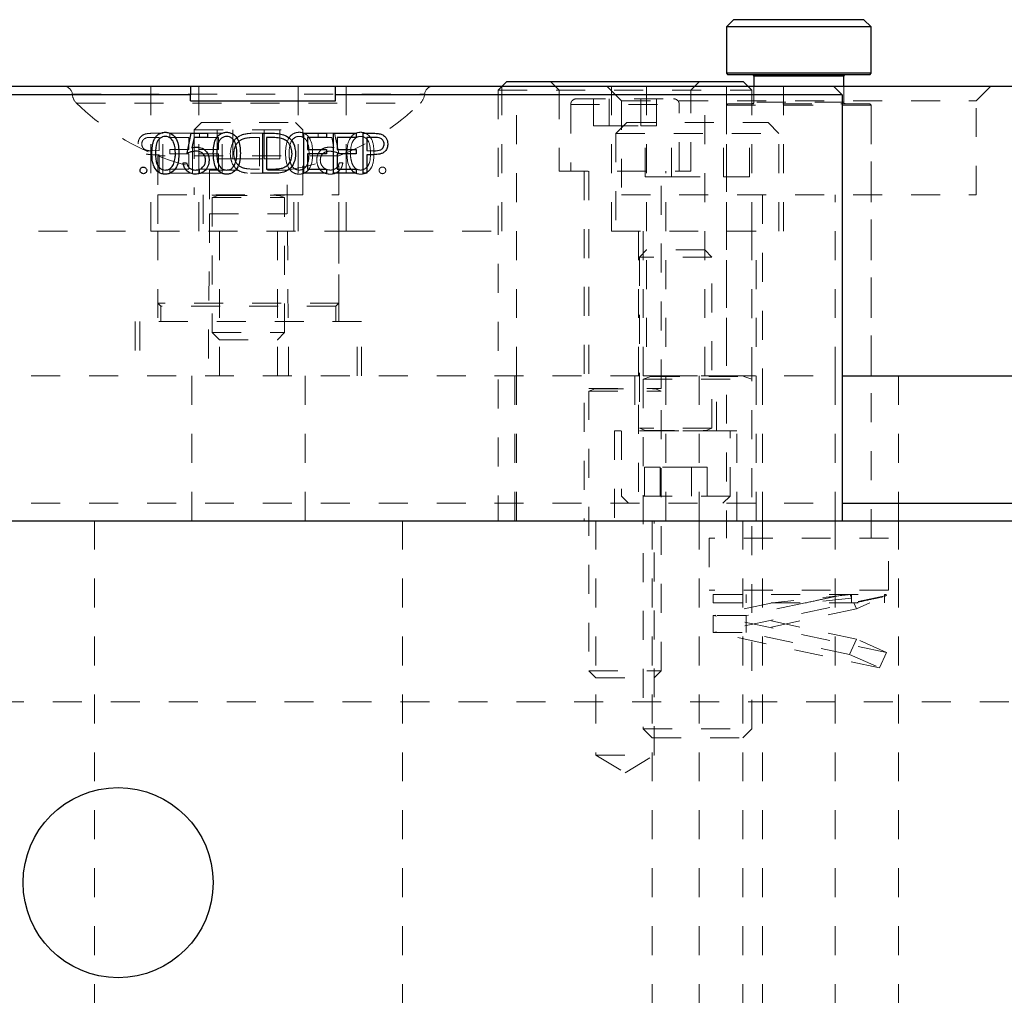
# Model space of a CAD drawing. Header units: inches. Extents: x 220 to 877, y 4 to 174.
# Tile 303 of 656: x 413.59 to 416.99, y 134.32 to 137.69. Entities that reach past the tile are written whole.
import ezdxf

# ---------------------------------------------------------------- set-up
doc = ezdxf.new("R2010")
doc.units = ezdxf.units.IN
doc.header["$LTSCALE"] = 0.5
doc.header["$MEASUREMENT"] = 0
doc.linetypes.add('HIDDEN', pattern=[0.225, 0.15, -0.075])
for name, color, linetype in [('DIE-M-S', 8, 'Continuous'), ('DIE-M-S2', 1, 'Continuous'), ('DIE-M-S3', 8, 'Continuous'), ('DSS-M-S', 53, 'Continuous'), ('SVD-M-S', 8, 'Continuous')]:
    doc.layers.add(name, color=color, linetype=linetype)

msp = doc.modelspace()

# ---------------------------------------------------------------- linework, layer by layer
at = {"layer": 'DIE-M-S', "linetype": 'HIDDEN', "lineweight": 18}
for p, q in [((414.04614, 137.46072), (414.04614, 136.96072)), ((414.21261, 137.46072), (414.21261, 136.96072)), ((414.55468, 136.96072), (414.55468, 137.46072)), ((414.72114, 136.96072), (414.72114, 137.46072)), ((415.30864, 136.46072), (415.30864, 137.46072)), ((415.62114, 137.46072), (415.67114, 137.41072)), ((415.75814, 137.46072), (415.75814, 136.46072)), ((415.95914, 136.46072), (415.95914, 137.46072)), ((416.03364, 137.46072), (416.03364, 136.46072)), ((416.53364, 136.46072), (416.53364, 137.46072)), ((416.89614, 137.41072), (416.94614, 137.46072)), ((415.67114, 137.41072), (416.89614, 137.41072)), ((415.67114, 137.41072), (415.67114, 137.08572)), ((416.89614, 137.08572), (416.89614, 137.41072)), ((415.67114, 137.08572), (416.89614, 137.08572)), ((416.15864, 137.08572), (416.15864, 136.46072)), ((416.40864, 136.46072), (416.40864, 137.08572)), ((414.04614, 136.96072), (414.72114, 136.96072)), ((414.28314, 136.96072), (414.28314, 136.46072)), ((414.48414, 136.46072), (414.48414, 136.96072)), ((412.43364, 136.46072), (416.43364, 136.46072))]:
    msp.add_line(p, q, dxfattribs=at)
at = {"layer": 'DIE-M-S', "linetype": 'Continuous', "lineweight": 25}
for p, q in [((414.18364, 137.46072), (414.68364, 137.46072)), ((416.40364, 137.46072), (418.9403, 137.46072)), ((416.43364, 136.46072), (418.96648, 136.46072))]:
    msp.add_line(p, q, dxfattribs=at)
at = {"layer": 'DIE-M-S2', "linetype": 'HIDDEN', "lineweight": 18}
for p, q in [((415.25864, 136.96072), (415.25864, 137.46072)), ((413.77553, 137.43336), (414.98998, 137.43336)), ((413.79044, 137.40195), (414.97511, 137.40195)), ((414.69614, 137.22025), (414.07114, 137.22025)), ((414.69614, 137.22025), (414.07114, 137.22025)), ((414.07114, 137.22025), (414.07114, 137.08572)), ((414.07114, 137.22025), (414.07114, 137.08572)), ((414.69614, 137.08572), (414.69614, 137.22025)), ((414.69614, 137.08572), (414.69614, 137.22025)), ((414.24964, 137.17135), (414.51764, 137.17135)), ((414.24964, 137.17135), (414.24964, 137.02072)), ((414.51764, 137.02072), (414.51764, 137.17135)), ((414.24964, 137.02072), (414.24486, 136.46072)), ((414.24964, 137.02072), (414.51582, 137.02072)), ((414.52242, 136.46072), (414.51764, 137.02072)), ((413.45864, 136.96072), (414.04614, 136.96072)), ((414.07114, 136.96072), (414.07114, 136.71139)), ((414.07114, 136.96072), (414.07114, 136.64872)), ((414.69614, 136.71139), (414.69614, 136.96072)), ((414.69614, 136.64872), (414.69614, 136.96072)), ((414.72114, 136.96072), (415.30864, 136.96072)), ((415.30864, 136.46072), (415.30864, 136.96072)), ((414.69614, 136.71139), (414.07114, 136.71139)), ((414.07114, 136.71139), (414.08156, 136.70097)), ((414.68573, 136.70097), (414.08156, 136.70097)), ((414.08156, 136.70097), (414.08156, 136.64872)), ((414.68573, 136.70097), (414.69614, 136.71139)), ((414.68573, 136.64872), (414.68573, 136.70097)), ((414.77427, 136.64872), (413.99302, 136.64872)), ((413.99302, 136.64872), (413.99302, 136.46072)), ((414.00864, 136.64872), (414.00864, 136.46072)), ((414.75864, 136.46072), (414.75864, 136.64872)), ((414.77427, 136.46072), (414.77427, 136.64872))]:
    msp.add_line(p, q, dxfattribs=at)
for centre, radius, start, end in [((413.74564, 137.43072), 0.03, 5.04418, 90), ((415.02164, 137.43072), 0.03, 90, 174.95582), ((413.82533, 137.43776), 0.05, 185.04418, 225.74225), ((414.38364, 138.01072), 0.85, 225.74225, 248.42942), ((414.38364, 138.01072), 0.85, 291.57058, 314.25775), ((414.94195, 137.43776), 0.05, 314.25775, 354.95582), ((414.38364, 138.01072), 0.85, 248.42942, 260.92965), ((414.38364, 138.01072), 0.85, 279.07035, 291.57058)]:
    msp.add_arc(centre, radius, start, end, dxfattribs=at)
at = {"layer": 'DIE-M-S3', "linetype": 'Continuous', "lineweight": 25}
for p, q in [((416.05864, 137.69072), (416.03364, 137.66572)), ((416.50864, 137.69072), (416.05864, 137.69072)), ((416.53364, 137.66572), (416.50864, 137.69072)), ((416.03364, 137.66572), (416.03364, 137.50572)), ((416.53364, 137.66572), (416.03364, 137.66572)), ((416.53364, 137.50572), (416.53364, 137.66572)), ((416.03364, 137.50572), (416.03864, 137.50072)), ((416.53364, 137.50572), (416.03364, 137.50572)), ((416.52864, 137.50072), (416.53364, 137.50572)), ((415.27614, 137.47772), (415.25914, 137.46072)), ((415.27614, 137.47772), (416.09114, 137.47772)), ((416.52864, 137.50072), (416.03864, 137.50072)), ((416.10814, 137.46072), (416.09114, 137.47772)), ((416.12864, 137.49572), (416.12864, 137.46072)), ((416.43864, 137.49572), (416.12864, 137.49572)), ((416.43864, 137.46072), (416.43864, 137.49572)), ((416.43364, 136.46072), (418.96648, 136.46072))]:
    msp.add_line(p, q, dxfattribs=at)
at = {"layer": 'DIE-M-S3', "linetype": 'HIDDEN', "lineweight": 18}
for p, q in [((415.42677, 137.47772), (415.45677, 137.44772)), ((415.91051, 137.44772), (415.94051, 137.47772)), ((416.12864, 137.49572), (416.43864, 137.49572)), ((415.25914, 137.46072), (415.24614, 137.44772)), ((415.24614, 137.44772), (416.12114, 137.44772)), ((415.24614, 137.44772), (415.24614, 135.96072)), ((415.45677, 137.44772), (415.45677, 137.16772)), ((415.91051, 137.16772), (415.91051, 137.44772)), ((416.12114, 137.44772), (416.10814, 137.46072)), ((416.12114, 136.96072), (416.12114, 137.44772)), ((416.12864, 137.46072), (416.12864, 137.40572)), ((416.43864, 137.40572), (416.43864, 137.46072)), ((415.51583, 137.41772), (415.85146, 137.41772)), ((415.57539, 137.32397), (415.57539, 137.41772)), ((415.62952, 137.32397), (415.62952, 137.41772)), ((415.73777, 137.32397), (415.73777, 137.41772)), ((415.7919, 137.32397), (415.7919, 137.41772)), ((416.03864, 137.40072), (416.03364, 137.39572)), ((416.52864, 137.40072), (416.03864, 137.40072)), ((416.43864, 137.40572), (416.12864, 137.40572)), ((416.53364, 137.39572), (416.52864, 137.40072)), ((415.49614, 137.39804), (415.8694, 137.39804)), ((415.49614, 137.39804), (415.49614, 137.16772)), ((415.87114, 137.16772), (415.87114, 137.39804)), ((416.53364, 137.39572), (416.03364, 137.39572)), ((416.03364, 137.39572), (416.03364, 135.90072)), ((416.53364, 135.90072), (416.53364, 137.39572)), ((415.57539, 137.32397), (415.62952, 137.32397)), ((415.62952, 137.32397), (415.73777, 137.32397)), ((415.73777, 137.32397), (415.7919, 137.32397)), ((415.45677, 137.16772), (415.91051, 137.16772)), ((415.54314, 137.16772), (415.54314, 135.96072)), ((415.55864, 137.16772), (415.55864, 136.41733)), ((415.80864, 136.41733), (415.80864, 137.16772)), ((415.82414, 135.96072), (415.82414, 137.16772)), ((412.43364, 136.46072), (416.43364, 136.46072)), ((414.18834, 136.46072), (414.18834, 135.96072)), ((414.57894, 135.96072), (414.57894, 136.46072)), ((415.30364, 135.96072), (415.30364, 136.46072)), ((415.30864, 135.96072), (415.30864, 136.46072)), ((415.71814, 136.46072), (415.71814, 136.27072)), ((415.93989, 136.46072), (415.93989, 135.96072)), ((415.99914, 136.27072), (415.99914, 136.46072)), ((416.12114, 136.44896), (416.12114, 136.46033)), ((416.15864, 136.46072), (416.15864, 135.96072)), ((416.40864, 135.96072), (416.40864, 136.46072)), ((416.62739, 135.96072), (416.62739, 136.46072)), ((415.55864, 136.41733), (415.80864, 136.41733)), ((415.57895, 136.4158), (415.55864, 136.40841)), ((415.57895, 136.4158), (415.78656, 136.4158)), ((415.80864, 136.40841), (415.78834, 136.4158)), ((415.55864, 136.40841), (415.80864, 136.40841)), ((415.55864, 136.40841), (415.55864, 135.44222)), ((415.80864, 135.44222), (415.80864, 136.40841)), ((416.06964, 136.27072), (415.64764, 136.27072)), ((415.64764, 136.27072), (415.64764, 135.96072)), ((416.06964, 135.96072), (416.06964, 136.27072)), ((416.59364, 135.90072), (415.97364, 135.90072)), ((415.97364, 135.90072), (415.97364, 135.72072)), ((416.59364, 135.72072), (416.59364, 135.90072)), ((416.59364, 135.72072), (415.97364, 135.72072)), ((415.55864, 135.44222), (415.80864, 135.44222)), ((415.55864, 135.44222), (415.58314, 135.41772)), ((415.78414, 135.41772), (415.80864, 135.44222)), ((415.58314, 135.41772), (415.78414, 135.41772))]:
    msp.add_line(p, q, dxfattribs=at)
at = {"layer": 'DIE-M-S3', "linetype": 'Continuous', "lineweight": 25}
for centre, start, end in [((416.12364, 137.49572), 0, 90), ((416.44364, 137.49572), 90, 180)]:
    msp.add_arc(centre, 0.005, start, end, dxfattribs=at)
at = {"layer": 'DIE-M-S3', "linetype": 'HIDDEN', "lineweight": 18}
for centre, radius, start, end in [((415.51583, 137.39804), 0.01969, 90, 180), ((415.85146, 137.39804), 0.01969, 0, 90), ((416.12364, 137.40572), 0.005, 270, 0), ((416.44364, 137.40572), 0.005, 180, 270), ((415.57868, 136.41654), 0.000787, 290, 90), ((415.78861, 136.41654), 0.000787, 90, 250)]:
    msp.add_arc(centre, radius, start, end, dxfattribs=at)
at = {"layer": 'DSS-M-S', "linetype": 'Continuous', "lineweight": 25}
for p, q in [((412.46364, 137.46072), (414.18364, 137.46072)), ((414.18364, 137.46072), (414.18364, 137.43072)), ((414.68364, 137.46072), (416.40364, 137.46072)), ((414.68364, 137.43072), (414.68364, 137.46072)), ((416.40364, 137.46072), (416.43364, 137.43072)), ((414.18364, 137.43072), (412.43364, 137.43072)), ((414.18364, 137.41072), (414.18364, 137.43072)), ((414.18364, 137.41072), (414.68364, 137.41072)), ((416.43364, 137.43072), (414.68364, 137.43072)), ((414.68364, 137.41072), (414.68364, 137.43072)), ((416.43364, 137.43072), (416.43364, 135.96072)), ((414.17207, 137.22962), (414.1862, 137.29852)), ((414.1862, 137.29852), (414.24273, 137.29852)), ((414.24273, 137.29852), (414.24273, 137.28439)), ((414.43353, 137.29852), (414.46135, 137.29852)), ((414.43353, 137.16072), (414.43353, 137.29852)), ((414.57486, 137.29852), (414.65259, 137.29852)), ((414.57486, 137.16072), (414.57486, 137.29852)), ((414.65259, 137.29852), (414.65259, 137.28439)), ((414.67732, 137.29852), (414.75505, 137.29852)), ((414.67732, 137.16072), (414.67732, 137.29852)), ((414.75505, 137.29852), (414.75505, 137.28439)), ((414.77978, 137.29852), (414.80681, 137.29852)), ((414.77978, 137.16072), (414.77978, 137.29852)), ((414.19586, 137.28439), (414.18844, 137.24814)), ((414.24273, 137.28439), (414.19586, 137.28439)), ((414.45558, 137.28439), (414.44589, 137.28439)), ((414.44589, 137.28439), (414.44589, 137.17486)), ((414.58722, 137.28439), (414.58722, 137.24199)), ((414.65259, 137.28439), (414.58722, 137.28439)), ((414.68969, 137.28439), (414.68969, 137.24199)), ((414.75505, 137.28439), (414.68969, 137.28439)), ((414.81735, 137.28439), (414.79215, 137.28439)), ((414.79215, 137.28439), (414.79215, 137.23845)), ((414.58722, 137.24199), (414.65259, 137.24199)), ((414.65259, 137.24199), (414.65259, 137.22785)), ((414.68969, 137.24199), (414.75505, 137.24199)), ((414.75505, 137.24199), (414.75505, 137.22785)), ((414.79215, 137.23845), (414.81627, 137.23815)), ((414.15794, 137.19606), (414.1703, 137.19606)), ((414.58722, 137.22785), (414.58722, 137.17486)), ((414.65259, 137.22785), (414.58722, 137.22785)), ((414.68969, 137.22785), (414.68969, 137.17486)), ((414.75505, 137.22785), (414.68969, 137.22785)), ((414.79215, 137.22432), (414.79215, 137.16072)), ((414.802, 137.22432), (414.79215, 137.22432)), ((414.44589, 137.17486), (414.46171, 137.17486)), ((414.58722, 137.17486), (414.65259, 137.17486)), ((414.65259, 137.17486), (414.65259, 137.16072)), ((414.68969, 137.17486), (414.75505, 137.17486)), ((414.75505, 137.17486), (414.75505, 137.16072)), ((414.47623, 137.16072), (414.43353, 137.16072)), ((414.65259, 137.16072), (414.57486, 137.16072)), ((414.75505, 137.16072), (414.67732, 137.16072)), ((414.79215, 137.16072), (414.77978, 137.16072)), ((416.43364, 136.02072), (418.978, 136.02072)), ((405.93364, 135.96072), (439.43364, 135.96072))]:
    msp.add_line(p, q, dxfattribs=at)
at = {"layer": 'DSS-M-S', "linetype": 'HIDDEN', "lineweight": 18}
for p, q in [((415.63674, 137.46072), (415.63674, 136.96072)), ((416.23054, 136.96072), (416.23054, 137.46072)), ((414.0875, 137.29852), (414.06048, 137.29852)), ((414.0875, 137.16072), (414.0875, 137.29852)), ((414.11224, 137.29852), (414.11224, 137.28439)), ((414.1862, 137.29852), (414.11224, 137.29852)), ((414.18997, 137.16072), (414.18997, 137.29852)), ((414.2147, 137.29852), (414.2147, 137.28439)), ((414.29243, 137.29852), (414.24273, 137.29852)), ((414.29243, 137.16072), (414.29243, 137.29852)), ((414.43353, 137.29852), (414.40593, 137.29852)), ((414.43376, 137.16072), (414.43376, 137.29852)), ((414.62455, 137.29852), (414.62455, 137.28439)), ((414.67732, 137.29852), (414.65259, 137.29852)), ((414.69522, 137.22962), (414.68108, 137.29852)), ((414.04994, 137.28439), (414.07514, 137.28439)), ((414.07514, 137.28439), (414.07514, 137.23845)), ((414.11224, 137.28439), (414.1776, 137.28439)), ((414.1776, 137.28439), (414.1776, 137.24199)), ((414.24273, 137.28439), (414.28006, 137.28439)), ((414.28006, 137.28439), (414.28006, 137.24199)), ((414.4117, 137.28439), (414.42139, 137.28439)), ((414.42139, 137.28439), (414.42139, 137.17486)), ((414.65259, 137.28439), (414.67142, 137.28439)), ((414.67142, 137.28439), (414.67885, 137.24814)), ((414.07514, 137.23845), (414.05101, 137.23815)), ((414.1776, 137.24199), (414.11224, 137.24199)), ((414.11224, 137.24199), (414.11224, 137.22785)), ((414.28006, 137.24199), (414.2147, 137.24199)), ((414.06528, 137.22432), (414.07514, 137.22432)), ((414.07514, 137.22432), (414.07514, 137.16072)), ((414.11224, 137.22785), (414.1776, 137.22785)), ((414.1776, 137.22785), (414.1776, 137.17486)), ((414.2147, 137.22785), (414.28006, 137.22785)), ((414.28006, 137.22785), (414.28006, 137.17486)), ((414.70935, 137.19606), (414.69698, 137.19606)), ((414.1776, 137.17486), (414.11224, 137.17486)), ((414.11224, 137.17486), (414.11224, 137.16072)), ((414.28006, 137.17486), (414.2147, 137.17486)), ((414.2147, 137.17486), (414.2147, 137.16072)), ((414.42139, 137.17486), (414.40558, 137.17486)), ((414.11224, 137.16072), (414.18997, 137.16072)), ((414.2147, 137.16072), (414.29243, 137.16072)), ((414.39106, 137.16072), (414.43353, 137.16072)), ((415.63674, 136.96072), (416.23054, 136.96072)), ((415.73064, 136.96072), (415.73064, 135.96072)), ((416.13664, 135.96072), (416.13664, 136.96072)), ((412.43364, 136.02072), (416.43364, 136.02072)), ((413.85239, 135.96072), (413.85239, 133.46072)), ((414.91489, 133.46072), (414.91489, 135.96072)), ((415.58314, 135.96072), (415.58314, 135.15072)), ((415.77739, 135.96072), (415.77739, 133.46072)), ((415.78414, 135.15072), (415.78414, 135.96072)), ((415.93989, 135.96072), (415.93989, 133.46072)), ((416.08989, 133.46072), (416.08989, 135.96072)), ((416.15864, 135.96072), (416.15864, 133.46072)), ((416.40864, 133.46072), (416.40864, 135.96072)), ((416.62739, 133.46072), (416.62739, 135.96072)), ((411.30864, 135.33572), (420.55864, 135.33572)), ((415.58314, 135.15072), (415.78414, 135.15072)), ((415.58314, 135.15072), (415.68364, 135.09034)), ((415.68364, 135.09034), (415.78414, 135.15072))]:
    msp.add_line(p, q, dxfattribs=at)
at = {"layer": 'DSS-M-S', "linetype": 'Continuous', "lineweight": 25}
msp.add_circle((413.93364, 134.71072), 0.3281, dxfattribs=at)
at = {"layer": 'DSS-M-S', "linetype": 'HIDDEN', "lineweight": 18}
for points, knots in [([(414.06048, 137.29852), (414.05459, 137.29854), (414.04408, 137.29857), (414.03367, 137.2971), (414.0291, 137.29645)], [0, 0, 0, 0, 0.5603137, 1, 1, 1, 1]), ([(414.40593, 137.29852), (414.39765, 137.29851), (414.38288, 137.29849), (414.36852, 137.29506), (414.36221, 137.29355)], [0, 0, 0, 0, 0.5604447, 1, 1, 1, 1]), ([(414.55905, 137.30205), (414.55499, 137.30173), (414.54688, 137.30108), (414.5321, 137.29389), (414.51347, 137.2709), (414.51228, 137.2461), (414.51149, 137.22957)], [0, 0, 0, 0, 0.1256001, 0.2511969, 0.5005813, 1, 1, 1, 1]), ([(414.60512, 137.22957), (414.60459, 137.24602), (414.60392, 137.26661), (414.59108, 137.28731), (414.58213, 137.29553), (414.57113, 137.30107), (414.56308, 137.30172), (414.55905, 137.30205)], [0, 0, 0, 0, 0.498702, 0.6241765, 0.7494675, 0.8747453, 1, 1, 1, 1]), ([(414.77104, 137.30205), (414.76699, 137.30173), (414.75887, 137.30108), (414.74409, 137.29389), (414.72547, 137.2709), (414.72428, 137.2461), (414.72348, 137.22957)], [0, 0, 0, 0, 0.1256001, 0.2511969, 0.5005813, 1, 1, 1, 1]), ([(414.81711, 137.22957), (414.81658, 137.24602), (414.81591, 137.26661), (414.80307, 137.28731), (414.79412, 137.29553), (414.78313, 137.30107), (414.77507, 137.30172), (414.77104, 137.30205)], [0, 0, 0, 0, 0.498702, 0.6241765, 0.7494675, 0.8747453, 1, 1, 1, 1]), ([(414.0291, 137.29645), (414.02491, 137.29494), (414.01654, 137.29192), (414.00788, 137.28259), (414.00331, 137.27201), (414.00291, 137.26504), (414.00271, 137.26156)], [0, 0, 0, 0, 0.2797054, 0.5593809, 0.7795086, 1, 1, 1, 1]), ([(414.01507, 137.2615), (414.0157, 137.26546), (414.01664, 137.27141), (414.02171, 137.27762), (414.03144, 137.2846), (414.04172, 137.28448), (414.04994, 137.28439)], [0, 0, 0, 0, 0.2489693, 0.3747291, 0.500383, 1, 1, 1, 1]), ([(414.36221, 137.29355), (414.3552, 137.29015), (414.34117, 137.28335), (414.32412, 137.26012), (414.32199, 137.2401), (414.3207, 137.22788)], [0, 0, 0, 0, 0.2802641, 0.5607148, 1, 1, 1, 1]), ([(414.33306, 137.22791), (414.33351, 137.23436), (414.3344, 137.24724), (414.34295, 137.26348), (414.35513, 137.27508), (414.36461, 137.27871), (414.36936, 137.28052)], [0, 0, 0, 0, 0.2801784, 0.5597646, 0.7797967, 1, 1, 1, 1]), ([(414.36936, 137.28052), (414.3772, 137.2819), (414.39122, 137.28437), (414.40544, 137.28438), (414.4117, 137.28439)], [0, 0, 0, 0, 0.5595421, 1, 1, 1, 1]), ([(414.52386, 137.22962), (414.52437, 137.24242), (414.52513, 137.26158), (414.53803, 137.28052), (414.54917, 137.28692), (414.55548, 137.28759), (414.55864, 137.28792)], [0, 0, 0, 0, 0.5000715, 0.7490206, 0.8745985, 1, 1, 1, 1]), ([(414.55864, 137.28792), (414.56179, 137.2876), (414.56811, 137.28697), (414.57649, 137.28213), (414.58318, 137.27535), (414.5923, 137.25857), (414.59255, 137.24248), (414.59275, 137.22962)], [0, 0, 0, 0, 0.1251388, 0.2504182, 0.3755189, 0.5008471, 1, 1, 1, 1]), ([(414.73585, 137.22962), (414.73636, 137.24242), (414.73712, 137.26158), (414.75002, 137.28052), (414.76117, 137.28692), (414.76748, 137.28759), (414.77063, 137.28792)], [0, 0, 0, 0, 0.50007152, 0.74902056, 0.87459845, 1, 1, 1, 1]), ([(414.77063, 137.28792), (414.77379, 137.2876), (414.78011, 137.28697), (414.78849, 137.28213), (414.79517, 137.27535), (414.80429, 137.25857), (414.80454, 137.24248), (414.80475, 137.22962)], [0, 0, 0, 0, 0.1251388, 0.2504182, 0.3755189, 0.5008471, 1, 1, 1, 1]), ([(414.05101, 137.23815), (414.04262, 137.23812), (414.03211, 137.23808), (414.02194, 137.24498), (414.01664, 137.25131), (414.0157, 137.25743), (414.01507, 137.2615)], [0, 0, 0, 0, 0.4997206, 0.6253498, 0.7510825, 1, 1, 1, 1]), ([(414.66262, 137.25082), (414.65603, 137.25012), (414.64286, 137.24872), (414.62837, 137.23632), (414.6203, 137.22123), (414.6196, 137.21091), (414.61925, 137.20574)], [0, 0, 0, 0, 0.2796881, 0.5590255, 0.7792916, 1, 1, 1, 1]), ([(414.63162, 137.20627), (414.63213, 137.21104), (414.63315, 137.22056), (414.64243, 137.23091), (414.65366, 137.23604), (414.66112, 137.23647), (414.66485, 137.23669)], [0, 0, 0, 0, 0.279539, 0.5586168, 0.7790473, 1, 1, 1, 1]), ([(414.67885, 137.24814), (414.67587, 137.24896), (414.67055, 137.25043), (414.66504, 137.2507), (414.66262, 137.25082)], [0, 0, 0, 0, 0.5600642, 1, 1, 1, 1]), ([(414.66485, 137.23669), (414.67069, 137.23608), (414.68112, 137.235), (414.6909, 137.23127), (414.69522, 137.22962)], [0, 0, 0, 0, 0.5594162, 1, 1, 1, 1]), ([(414.0302, 137.22658), (414.03672, 137.22576), (414.04837, 137.2243), (414.06011, 137.22431), (414.06528, 137.22432)], [0, 0, 0, 0, 0.5596942, 1, 1, 1, 1]), ([(414.3207, 137.22788), (414.3217, 137.21754), (414.32372, 137.19688), (414.34156, 137.17223), (414.36665, 137.16146), (414.3829, 137.16097), (414.39106, 137.16072)], [0, 0, 0, 0, 0.28012401, 0.55924782, 0.77883651, 1, 1, 1, 1]), ([(414.36619, 137.17836), (414.36068, 137.18077), (414.34968, 137.18559), (414.33581, 137.20301), (414.3341, 137.21847), (414.33306, 137.22791)], [0, 0, 0, 0, 0.2805364, 0.5610151, 1, 1, 1, 1]), ([(414.51149, 137.22957), (414.51226, 137.21303), (414.51341, 137.18823), (414.53215, 137.16539), (414.54689, 137.15817), (414.555, 137.15752), (414.55905, 137.15719)], [0, 0, 0, 0, 0.4994065, 0.7487427, 0.8743724, 1, 1, 1, 1]), ([(414.52907, 137.19498), (414.52732, 137.20133), (414.52418, 137.21268), (414.52395, 137.22444), (414.52386, 137.22962)], [0, 0, 0, 0, 0.5595988, 1, 1, 1, 1]), ([(414.59275, 137.22962), (414.59265, 137.21674), (414.5925, 137.19745), (414.57927, 137.17864), (414.56809, 137.17234), (414.56179, 137.17166), (414.55864, 137.17132)], [0, 0, 0, 0, 0.5002912, 0.749086, 0.8746062, 1, 1, 1, 1]), ([(414.55905, 137.15719), (414.56307, 137.15752), (414.57111, 137.15817), (414.58575, 137.16539), (414.60385, 137.18854), (414.60461, 137.21315), (414.60512, 137.22957)], [0, 0, 0, 0, 0.1255507, 0.25109, 0.5002501, 1, 1, 1, 1]), ([(414.61925, 137.20574), (414.62006, 137.1986), (414.62167, 137.18431), (414.63405, 137.16769), (414.65042, 137.15847), (414.66168, 137.15762), (414.66731, 137.15719)], [0, 0, 0, 0, 0.2798641, 0.559271, 0.7794235, 1, 1, 1, 1]), ([(414.66659, 137.17132), (414.66143, 137.17193), (414.6511, 137.17314), (414.63959, 137.18256), (414.63259, 137.19408), (414.63194, 137.20221), (414.63162, 137.20627)], [0, 0, 0, 0, 0.279617, 0.5593571, 0.7795592, 1, 1, 1, 1]), ([(414.69698, 137.19606), (414.69592, 137.19216), (414.69379, 137.18439), (414.68537, 137.17651), (414.676, 137.17213), (414.66973, 137.17159), (414.66659, 137.17132)], [0, 0, 0, 0, 0.2800502, 0.5591657, 0.7795831, 1, 1, 1, 1]), ([(414.66731, 137.15719), (414.67322, 137.15779), (414.68503, 137.159), (414.69838, 137.16955), (414.70664, 137.18241), (414.70845, 137.1915), (414.70935, 137.19606)], [0, 0, 0, 0, 0.2796245, 0.5590192, 0.7793803, 1, 1, 1, 1]), ([(414.72348, 137.22957), (414.72425, 137.21303), (414.72541, 137.18823), (414.74414, 137.16539), (414.75888, 137.15817), (414.76699, 137.15752), (414.77104, 137.15719)], [0, 0, 0, 0, 0.49940654, 0.74874274, 0.87437238, 1, 1, 1, 1]), ([(414.74106, 137.19498), (414.73931, 137.20133), (414.73617, 137.21268), (414.73595, 137.22444), (414.73585, 137.22962)], [0, 0, 0, 0, 0.5595988, 1, 1, 1, 1]), ([(414.80475, 137.22962), (414.80464, 137.21674), (414.80449, 137.19745), (414.79126, 137.17864), (414.78009, 137.17234), (414.77378, 137.17166), (414.77063, 137.17132)], [0, 0, 0, 0, 0.5002912, 0.749086, 0.8746062, 1, 1, 1, 1]), ([(414.77104, 137.15719), (414.77506, 137.15752), (414.78311, 137.15817), (414.79774, 137.16539), (414.81584, 137.18854), (414.8166, 137.21315), (414.81711, 137.22957)], [0, 0, 0, 0, 0.1255507, 0.25109, 0.5002501, 1, 1, 1, 1]), ([(414.40558, 137.17486), (414.39815, 137.17484), (414.38491, 137.1748), (414.3719, 137.17727), (414.36619, 137.17836)], [0, 0, 0, 0, 0.5604262, 1, 1, 1, 1]), ([(414.55864, 137.17132), (414.55487, 137.1718), (414.54734, 137.17274), (414.53571, 137.18061), (414.53159, 137.18953), (414.52907, 137.19498)], [0, 0, 0, 0, 0.2802572, 0.5607811, 1, 1, 1, 1]), ([(414.77063, 137.17132), (414.76686, 137.1718), (414.75933, 137.17274), (414.7477, 137.18061), (414.74358, 137.18953), (414.74106, 137.19498)], [0, 0, 0, 0, 0.2802572, 0.5607811, 1, 1, 1, 1]), ([(414.84626, 137.18192), (414.84456, 137.18173), (414.84117, 137.18134), (414.83745, 137.17818), (414.83509, 137.17445), (414.83488, 137.17178), (414.83478, 137.17044)], [0, 0, 0, 0, 0.27960164, 0.55921202, 0.77947519, 1, 1, 1, 1]), ([(414.83478, 137.17044), (414.83498, 137.16875), (414.83538, 137.16536), (414.83852, 137.16163), (414.84227, 137.15932), (414.84493, 137.15908), (414.84626, 137.15896)], [0, 0, 0, 0, 0.2794691, 0.5593578, 0.7796739, 1, 1, 1, 1]), ([(414.85774, 137.17044), (414.85754, 137.17213), (414.85714, 137.17552), (414.85402, 137.17927), (414.85025, 137.18157), (414.84759, 137.18181), (414.84626, 137.18192)], [0, 0, 0, 0, 0.2795762, 0.5592837, 0.7795524, 1, 1, 1, 1]), ([(414.84626, 137.15896), (414.84795, 137.15917), (414.85133, 137.15958), (414.85507, 137.1627), (414.85737, 137.16645), (414.85762, 137.16911), (414.85774, 137.17044)], [0, 0, 0, 0, 0.2795812, 0.5591432, 0.7795754, 1, 1, 1, 1])]:
    msp.add_open_spline(points, degree=3, knots=knots, dxfattribs=at)
at = {"layer": 'DSS-M-S', "linetype": 'Continuous', "lineweight": 25}
for points, knots in [([(414.05017, 137.22957), (414.05071, 137.24602), (414.05138, 137.26661), (414.06422, 137.28731), (414.07316, 137.29553), (414.08416, 137.30107), (414.09222, 137.30172), (414.09624, 137.30205)], [0, 0, 0, 0, 0.498702, 0.6241765, 0.7494675, 0.8747453, 1, 1, 1, 1]), ([(414.09624, 137.30205), (414.1003, 137.30173), (414.10841, 137.30108), (414.1232, 137.29389), (414.14182, 137.2709), (414.14301, 137.2461), (414.1438, 137.22957)], [0, 0, 0, 0, 0.1256001, 0.2511969, 0.5005813, 1, 1, 1, 1]), ([(414.26217, 137.22957), (414.2627, 137.24602), (414.26337, 137.26661), (414.27621, 137.28731), (414.28515, 137.29553), (414.29615, 137.30107), (414.30421, 137.30172), (414.30824, 137.30205)], [0, 0, 0, 0, 0.498702, 0.6241765, 0.7494675, 0.8747453, 1, 1, 1, 1]), ([(414.30824, 137.30205), (414.31229, 137.30173), (414.3204, 137.30108), (414.33519, 137.29389), (414.35381, 137.2709), (414.355, 137.2461), (414.3558, 137.22957)], [0, 0, 0, 0, 0.1256001, 0.2511969, 0.5005813, 1, 1, 1, 1]), ([(414.46135, 137.29852), (414.46963, 137.29851), (414.48441, 137.29849), (414.49877, 137.29506), (414.50508, 137.29355)], [0, 0, 0, 0, 0.5604447, 1, 1, 1, 1]), ([(414.80681, 137.29852), (414.8127, 137.29854), (414.82321, 137.29857), (414.83362, 137.2971), (414.83819, 137.29645)], [0, 0, 0, 0, 0.5603137, 1, 1, 1, 1]), ([(414.09666, 137.28792), (414.0935, 137.2876), (414.08718, 137.28697), (414.0788, 137.28213), (414.07211, 137.27535), (414.063, 137.25857), (414.06274, 137.24248), (414.06254, 137.22962)], [0, 0, 0, 0, 0.1251388, 0.2504182, 0.3755189, 0.5008471, 1, 1, 1, 1]), ([(414.13144, 137.22962), (414.13093, 137.24242), (414.13016, 137.26158), (414.11727, 137.28052), (414.10612, 137.28692), (414.09981, 137.28759), (414.09666, 137.28792)], [0, 0, 0, 0, 0.50007152, 0.74902056, 0.87459845, 1, 1, 1, 1]), ([(414.30865, 137.28792), (414.30549, 137.2876), (414.29917, 137.28697), (414.29079, 137.28213), (414.28411, 137.27535), (414.27499, 137.25857), (414.27474, 137.24248), (414.27453, 137.22962)], [0, 0, 0, 0, 0.1251388, 0.2504182, 0.3755189, 0.5008471, 1, 1, 1, 1]), ([(414.34343, 137.22962), (414.34292, 137.24242), (414.34216, 137.26158), (414.32926, 137.28052), (414.31811, 137.28692), (414.3118, 137.28759), (414.30865, 137.28792)], [0, 0, 0, 0, 0.5000715, 0.7490206, 0.8745985, 1, 1, 1, 1]), ([(414.49793, 137.28052), (414.49008, 137.2819), (414.47607, 137.28437), (414.46185, 137.28438), (414.45558, 137.28439)], [0, 0, 0, 0, 0.5595421, 1, 1, 1, 1]), ([(414.53422, 137.22791), (414.53378, 137.23436), (414.53289, 137.24724), (414.52434, 137.26348), (414.51216, 137.27508), (414.50267, 137.27871), (414.49793, 137.28052)], [0, 0, 0, 0, 0.2801784, 0.5597646, 0.7797967, 1, 1, 1, 1]), ([(414.50508, 137.29355), (414.51209, 137.29015), (414.52612, 137.28335), (414.54317, 137.26012), (414.54529, 137.2401), (414.54659, 137.22788)], [0, 0, 0, 0, 0.2802641, 0.5607148, 1, 1, 1, 1]), ([(414.85221, 137.2615), (414.85159, 137.26546), (414.85065, 137.27141), (414.84557, 137.27762), (414.83584, 137.2846), (414.82556, 137.28448), (414.81735, 137.28439)], [0, 0, 0, 0, 0.2489693, 0.3747291, 0.500383, 1, 1, 1, 1]), ([(414.83819, 137.29645), (414.84238, 137.29494), (414.85075, 137.29192), (414.85941, 137.28259), (414.86397, 137.27201), (414.86438, 137.26504), (414.86458, 137.26156)], [0, 0, 0, 0, 0.2797054, 0.5593809, 0.7795086, 1, 1, 1, 1]), ([(414.20243, 137.23669), (414.1966, 137.23608), (414.18617, 137.235), (414.17638, 137.23127), (414.17207, 137.22962)], [0, 0, 0, 0, 0.5594162, 1, 1, 1, 1]), ([(414.18844, 137.24814), (414.19142, 137.24896), (414.19674, 137.25043), (414.20225, 137.2507), (414.20467, 137.25082)], [0, 0, 0, 0, 0.5600642, 1, 1, 1, 1]), ([(414.23567, 137.20627), (414.23516, 137.21104), (414.23414, 137.22056), (414.22485, 137.23091), (414.21362, 137.23604), (414.20617, 137.23647), (414.20243, 137.23669)], [0, 0, 0, 0, 0.279539, 0.5586168, 0.7790473, 1, 1, 1, 1]), ([(414.20467, 137.25082), (414.21126, 137.25012), (414.22443, 137.24872), (414.23892, 137.23632), (414.24698, 137.22123), (414.24768, 137.21091), (414.24803, 137.20574)], [0, 0, 0, 0, 0.2796881, 0.5590255, 0.7792916, 1, 1, 1, 1]), ([(414.81627, 137.23815), (414.82467, 137.23812), (414.83518, 137.23808), (414.84535, 137.24498), (414.85065, 137.25131), (414.85159, 137.25743), (414.85221, 137.2615)], [0, 0, 0, 0, 0.4997206, 0.6253498, 0.7510825, 1, 1, 1, 1]), ([(414.86458, 137.26156), (414.86425, 137.25701), (414.8636, 137.24794), (414.85669, 137.23688), (414.84731, 137.22975), (414.8405, 137.22764), (414.83709, 137.22658)], [0, 0, 0, 0, 0.2800989, 0.5593238, 0.7794579, 1, 1, 1, 1]), ([(414.09624, 137.15719), (414.09222, 137.15752), (414.08418, 137.15817), (414.06955, 137.16539), (414.05145, 137.18854), (414.05068, 137.21315), (414.05017, 137.22957)], [0, 0, 0, 0, 0.12555073, 0.25109, 0.50025013, 1, 1, 1, 1]), ([(414.06254, 137.22962), (414.06264, 137.21674), (414.06279, 137.19745), (414.07603, 137.17864), (414.0872, 137.17234), (414.09351, 137.17166), (414.09666, 137.17132)], [0, 0, 0, 0, 0.5002912, 0.749086, 0.8746062, 1, 1, 1, 1]), ([(414.1438, 137.22957), (414.14303, 137.21303), (414.14188, 137.18823), (414.12315, 137.16539), (414.1084, 137.15817), (414.1003, 137.15752), (414.09624, 137.15719)], [0, 0, 0, 0, 0.4994065, 0.7487427, 0.8743724, 1, 1, 1, 1]), ([(414.12622, 137.19498), (414.12798, 137.20133), (414.13111, 137.21268), (414.13134, 137.22444), (414.13144, 137.22962)], [0, 0, 0, 0, 0.5595988, 1, 1, 1, 1]), ([(414.19998, 137.15719), (414.19407, 137.15779), (414.18226, 137.159), (414.16891, 137.16955), (414.16065, 137.18241), (414.15884, 137.1915), (414.15794, 137.19606)], [0, 0, 0, 0, 0.2796245, 0.5590192, 0.7793803, 1, 1, 1, 1]), ([(414.1703, 137.19606), (414.17137, 137.19216), (414.1735, 137.18439), (414.18192, 137.17651), (414.19129, 137.17213), (414.19756, 137.17159), (414.20069, 137.17132)], [0, 0, 0, 0, 0.2800502, 0.5591657, 0.7795831, 1, 1, 1, 1]), ([(414.24803, 137.20574), (414.24723, 137.1986), (414.24562, 137.18431), (414.23324, 137.16769), (414.21686, 137.15847), (414.20561, 137.15762), (414.19998, 137.15719)], [0, 0, 0, 0, 0.27986414, 0.55927095, 0.77942351, 1, 1, 1, 1]), ([(414.20069, 137.17132), (414.20586, 137.17193), (414.21618, 137.17314), (414.22769, 137.18256), (414.23469, 137.19408), (414.23534, 137.20221), (414.23567, 137.20627)], [0, 0, 0, 0, 0.279617, 0.5593571, 0.7795592, 1, 1, 1, 1]), ([(414.30824, 137.15719), (414.30422, 137.15752), (414.29617, 137.15817), (414.28154, 137.16539), (414.26344, 137.18854), (414.26268, 137.21315), (414.26217, 137.22957)], [0, 0, 0, 0, 0.1255507, 0.25109, 0.5002501, 1, 1, 1, 1]), ([(414.27453, 137.22962), (414.27463, 137.21674), (414.27479, 137.19745), (414.28802, 137.17864), (414.29919, 137.17234), (414.3055, 137.17166), (414.30865, 137.17132)], [0, 0, 0, 0, 0.5002912, 0.749086, 0.8746062, 1, 1, 1, 1]), ([(414.3558, 137.22957), (414.35503, 137.21303), (414.35387, 137.18823), (414.33514, 137.16539), (414.32039, 137.15817), (414.31229, 137.15752), (414.30824, 137.15719)], [0, 0, 0, 0, 0.4994065, 0.7487427, 0.8743724, 1, 1, 1, 1]), ([(414.33821, 137.19498), (414.33997, 137.20133), (414.34311, 137.21268), (414.34333, 137.22444), (414.34343, 137.22962)], [0, 0, 0, 0, 0.5595988, 1, 1, 1, 1]), ([(414.54659, 137.22788), (414.54558, 137.21754), (414.54357, 137.19688), (414.52573, 137.17223), (414.50063, 137.16146), (414.48438, 137.16097), (414.47623, 137.16072)], [0, 0, 0, 0, 0.280124, 0.5592478, 0.7788365, 1, 1, 1, 1]), ([(414.5011, 137.17836), (414.5066, 137.18077), (414.5176, 137.18559), (414.53148, 137.20301), (414.53318, 137.21847), (414.53422, 137.22791)], [0, 0, 0, 0, 0.2805364, 0.5610151, 1, 1, 1, 1]), ([(414.83709, 137.22658), (414.83057, 137.22576), (414.81891, 137.2243), (414.80717, 137.22431), (414.802, 137.22432)], [0, 0, 0, 0, 0.5596942, 1, 1, 1, 1]), ([(414.00954, 137.17044), (414.00974, 137.17213), (414.01015, 137.17552), (414.01326, 137.17927), (414.01703, 137.18157), (414.01969, 137.18181), (414.02103, 137.18192)], [0, 0, 0, 0, 0.2795762, 0.5592837, 0.7795524, 1, 1, 1, 1]), ([(414.02103, 137.15896), (414.01934, 137.15917), (414.01596, 137.15958), (414.01222, 137.1627), (414.00991, 137.16645), (414.00967, 137.16911), (414.00954, 137.17044)], [0, 0, 0, 0, 0.2795812, 0.5591432, 0.7795754, 1, 1, 1, 1]), ([(414.02103, 137.18192), (414.02272, 137.18173), (414.02612, 137.18134), (414.02983, 137.17818), (414.03219, 137.17445), (414.0324, 137.17178), (414.03251, 137.17044)], [0, 0, 0, 0, 0.27960164, 0.55921202, 0.77947519, 1, 1, 1, 1]), ([(414.03251, 137.17044), (414.03231, 137.16875), (414.03191, 137.16536), (414.02877, 137.16163), (414.02501, 137.15932), (414.02236, 137.15908), (414.02103, 137.15896)], [0, 0, 0, 0, 0.2794691, 0.5593578, 0.7796739, 1, 1, 1, 1]), ([(414.09666, 137.17132), (414.10042, 137.1718), (414.10795, 137.17274), (414.11958, 137.18061), (414.12371, 137.18953), (414.12622, 137.19498)], [0, 0, 0, 0, 0.2802572, 0.5607811, 1, 1, 1, 1]), ([(414.30865, 137.17132), (414.31241, 137.1718), (414.31995, 137.17274), (414.33158, 137.18061), (414.3357, 137.18953), (414.33821, 137.19498)], [0, 0, 0, 0, 0.2802572, 0.5607811, 1, 1, 1, 1]), ([(414.46171, 137.17486), (414.46913, 137.17484), (414.48238, 137.1748), (414.49538, 137.17727), (414.5011, 137.17836)], [0, 0, 0, 0, 0.5604262, 1, 1, 1, 1])]:
    msp.add_open_spline(points, degree=3, knots=knots, dxfattribs=at)
at = {"layer": 'SVD-M-S', "linetype": 'HIDDEN', "lineweight": 18}
for p, q in [((414.22114, 137.33572), (414.19614, 137.31072)), ((414.22114, 137.33572), (414.54614, 137.33572)), ((414.27539, 137.21072), (414.27539, 137.33572)), ((414.32952, 137.21072), (414.32952, 137.33572)), ((414.43777, 137.21072), (414.43777, 137.33572)), ((414.4919, 137.21072), (414.4919, 137.33572)), ((414.57114, 137.31072), (414.54614, 137.33572)), ((415.68989, 137.33572), (415.65239, 137.29822)), ((415.68989, 137.33572), (416.17739, 137.33572)), ((415.75351, 137.14822), (415.75351, 137.33572)), ((415.84358, 137.14822), (415.84358, 137.33572)), ((416.02371, 137.14822), (416.02371, 137.33572)), ((416.11378, 137.14822), (416.11378, 137.33572)), ((416.21489, 137.29822), (416.17739, 137.33572)), ((414.19614, 137.31072), (414.57114, 137.31072)), ((414.19614, 137.31072), (414.19614, 137.08572)), ((414.57114, 137.08572), (414.57114, 137.31072)), ((415.65239, 137.29822), (416.21489, 137.29822)), ((415.65239, 137.29822), (415.65239, 136.96072)), ((416.21489, 136.96072), (416.21489, 137.29822)), ((414.27539, 137.21072), (414.32952, 137.21072)), ((414.32952, 137.21072), (414.43777, 137.21072)), ((414.43777, 137.21072), (414.4919, 137.21072)), ((415.75351, 137.14822), (415.84358, 137.14822)), ((415.84358, 137.14822), (416.02371, 137.14822)), ((416.02371, 137.14822), (416.11378, 137.14822)), ((414.07114, 137.08572), (414.69614, 137.08572)), ((414.07114, 137.08572), (414.07114, 136.96072)), ((414.22739, 137.08572), (414.22739, 136.96072)), ((414.25864, 137.08572), (414.25864, 137.08533)), ((414.25864, 137.08533), (414.50864, 137.08533)), ((414.27895, 137.0838), (414.25864, 137.07641)), ((414.25864, 137.07641), (414.50864, 137.07641)), ((414.25864, 137.07641), (414.25864, 136.61022)), ((414.27895, 137.0838), (414.48656, 137.0838)), ((414.50864, 137.07641), (414.48834, 137.0838)), ((414.50864, 137.08533), (414.50864, 137.08572)), ((414.50864, 136.61022), (414.50864, 137.07641)), ((414.53989, 136.96072), (414.53989, 137.08572)), ((414.69614, 136.96072), (414.69614, 137.08572)), ((415.74614, 136.96072), (415.74614, 136.46033)), ((416.12114, 136.46033), (416.12114, 136.96072)), ((415.75814, 136.89572), (415.73364, 136.87122)), ((415.95914, 136.89572), (415.75814, 136.89572)), ((415.98364, 136.87122), (415.95914, 136.89572)), ((415.98364, 136.87122), (415.73364, 136.87122)), ((415.73364, 136.87122), (415.73364, 136.28003)), ((415.98364, 136.28003), (415.98364, 136.87122)), ((414.25864, 136.61022), (414.50864, 136.61022)), ((414.25864, 136.61022), (414.28314, 136.58572)), ((414.28314, 136.58572), (414.48414, 136.58572)), ((414.48414, 136.58572), (414.50864, 136.61022)), ((415.74614, 136.46033), (416.12114, 136.46033)), ((415.7732, 136.4588), (415.74614, 136.44896)), ((415.74614, 136.44896), (416.12114, 136.44896)), ((415.74614, 136.44896), (415.74614, 135.24197)), ((415.7732, 136.4588), (416.0923, 136.4588)), ((416.12114, 136.44896), (416.09409, 136.4588)), ((416.12114, 135.24197), (416.12114, 136.44896)), ((415.98364, 136.28003), (415.73364, 136.28003)), ((415.73364, 136.28003), (415.75395, 136.27264)), ((415.96334, 136.27264), (415.98364, 136.28003)), ((415.67114, 136.27072), (415.67114, 136.04572)), ((415.98364, 136.27112), (415.73364, 136.27112)), ((415.73364, 136.27112), (415.73364, 136.27072)), ((415.75395, 136.27264), (415.96156, 136.27264)), ((415.98364, 136.27072), (415.98364, 136.27112)), ((416.04614, 136.04572), (416.04614, 136.27072)), ((415.80452, 136.14572), (415.75039, 136.14572)), ((415.75039, 136.14572), (415.75039, 136.02072)), ((415.80452, 136.14572), (415.80452, 136.02072)), ((415.91277, 136.14572), (415.80452, 136.14572)), ((415.9669, 136.14572), (415.91277, 136.14572)), ((415.91277, 136.14572), (415.91277, 136.02072)), ((415.9669, 136.14572), (415.9669, 136.02072)), ((416.04614, 136.04572), (415.67114, 136.04572)), ((415.67114, 136.04572), (415.69614, 136.02072)), ((416.02114, 136.02072), (416.04614, 136.04572)), ((415.98833, 135.70572), (416.57895, 135.70572)), ((415.98833, 135.70572), (415.98833, 135.67664)), ((416.5859, 135.70223), (415.98833, 135.57485)), ((416.10143, 135.70572), (416.10143, 135.67664)), ((416.46586, 135.70572), (416.19299, 135.67664)), ((416.44252, 135.70572), (416.30608, 135.67664)), ((416.46586, 135.69367), (416.46047, 135.70572)), ((416.46586, 135.69367), (416.46586, 135.70572)), ((416.57895, 135.70572), (416.57895, 135.69913)), ((416.58434, 135.70572), (416.57895, 135.70572)), ((416.5859, 135.70223), (416.57895, 135.69913)), ((416.58434, 135.70572), (416.5859, 135.70223)), ((415.98833, 135.67664), (416.57895, 135.67664)), ((416.19299, 135.67664), (415.98833, 135.63302)), ((416.30608, 135.67664), (416.10143, 135.63302)), ((416.46586, 135.69367), (416.30608, 135.67664)), ((416.46586, 135.67664), (416.46586, 135.69367)), ((416.48263, 135.65611), (416.47346, 135.67664)), ((416.5286, 135.67664), (416.48263, 135.65611)), ((416.57895, 135.67664), (416.57895, 135.69913)), ((415.98833, 135.63302), (415.98833, 135.57485)), ((416.5859, 135.50565), (415.98833, 135.63302)), ((416.10143, 135.63302), (415.98833, 135.63302)), ((416.48263, 135.65611), (416.10143, 135.57485)), ((416.48263, 135.55176), (416.10143, 135.63302)), ((416.10143, 135.57485), (416.10143, 135.63302)), ((416.56218, 135.45254), (415.98833, 135.57485)), ((415.98833, 135.57485), (416.10143, 135.57485)), ((416.45891, 135.49866), (416.10143, 135.57485)), ((416.48263, 135.55176), (416.45891, 135.49866)), ((416.5859, 135.50565), (416.48263, 135.55176)), ((416.45891, 135.49866), (416.56218, 135.45254)), ((416.56218, 135.45254), (416.5859, 135.50565)), ((415.74614, 135.24197), (416.12114, 135.24197)), ((415.74614, 135.24197), (415.77739, 135.21072)), ((416.08989, 135.21072), (416.12114, 135.24197)), ((415.77739, 135.21072), (416.08989, 135.21072))]:
    msp.add_line(p, q, dxfattribs=at)
for centre, start, end in [((414.27868, 137.08454), 290, 90), ((414.48861, 137.08454), 90, 250), ((415.77293, 136.45954), 290, 90), ((416.09436, 136.45954), 90, 250), ((415.75368, 136.2719), 270, 70), ((415.96361, 136.2719), 110, 270)]:
    msp.add_arc(centre, 0.000787, start, end, dxfattribs=at)
for points, knots in [([(416.30608, 135.67664), (416.32652, 135.68113), (416.36738, 135.69011), (416.41123, 135.69995), (416.43023, 135.70424), (416.43681, 135.70572)], [0, 0, 0, 0, 0.3954928, 0.7907166, 1, 1, 1, 1]), ([(416.47606, 135.67664), (416.499, 135.68163), (416.54484, 135.6916), (416.57495, 135.69825), (416.57791, 135.6989), (416.57895, 135.69913)], [0, 0, 0, 0, 0.3929723, 0.7852535, 1, 1, 1, 1])]:
    msp.add_open_spline(points, degree=3, knots=knots, dxfattribs=at)

doc.saveas('drawing.dxf')
